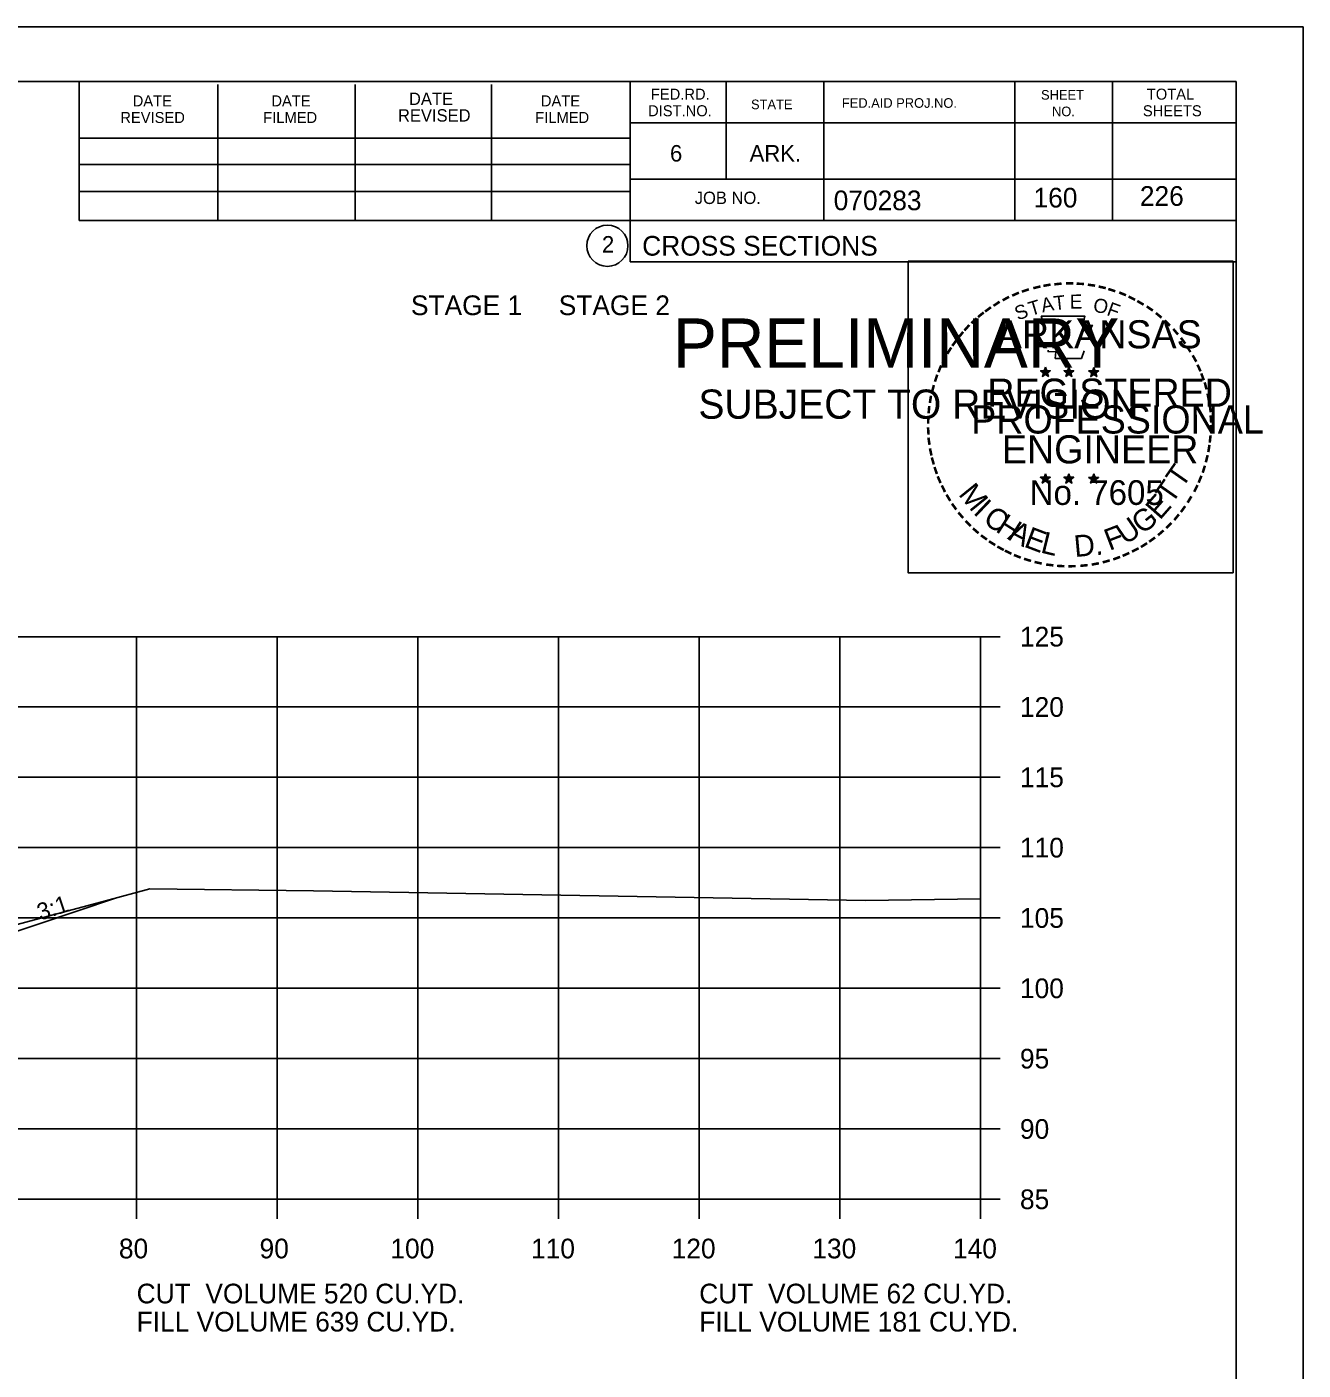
# Model space of a CAD drawing. Extents: x 1175611 to 1176402, y -433344 to -416213.
# Drawn here: x 1175853.2 to 1175943.9, y -430452.3 to -430356.8 of the extents above; entities that cross this region are included whole.
import ezdxf

# ---------------------------------------------------------------- set-up
doc = ezdxf.new("R2010")
doc.units = 0
for name, color, linetype in [('Default', 7, 'Continuous'), ('R_Axis', 7, 'Continuous'), ('R_Axis Annot', 7, 'Continuous'), ('R_Border', 7, 'Continuous'), ('R_Border Notes', 7, 'Continuous'), ('R_Border PE', 7, 'Continuous'), ('R_Border Prem', 7, 'Continuous'), ('R_Exist Surface', 7, 'Continuous'), ('R_Fin Surface', 7, 'Continuous'), ('R_Grid', 7, 'Continuous'), ('R_No Plot', 7, 'Continuous'), ('R_Xsect Slope', 7, 'Continuous')]:
    doc.layers.add(name, color=color, linetype=linetype)

msp = doc.modelspace()

# ---------------------------------------------------------------- linework, layer by layer
at = {"layer": 'R_Axis'}
for p, q in [((1175920.972, -430440.156), (1175920.972, -430400.156)), ((1175922.372, -430400.156), (1175920.972, -430400.156)), ((1175922.372, -430405.156), (1175920.972, -430405.156)), ((1175922.372, -430410.156), (1175920.972, -430410.156)), ((1175922.372, -430415.156), (1175920.972, -430415.156)), ((1175922.372, -430420.156), (1175920.972, -430420.156)), ((1175922.372, -430425.156), (1175920.972, -430425.156)), ((1175922.372, -430430.156), (1175920.972, -430430.156)), ((1175922.372, -430435.156), (1175920.972, -430435.156)), ((1175640.972, -430440.156), (1175920.972, -430440.156)), ((1175860.972, -430441.556), (1175860.972, -430440.156)), ((1175870.972, -430441.556), (1175870.972, -430440.156)), ((1175880.972, -430441.556), (1175880.972, -430440.156)), ((1175890.972, -430441.556), (1175890.972, -430440.156)), ((1175900.972, -430441.556), (1175900.972, -430440.156)), ((1175910.972, -430441.556), (1175910.972, -430440.156)), ((1175920.972, -430441.556), (1175920.972, -430440.156)), ((1175922.372, -430440.156), (1175920.972, -430440.156))]:
    msp.add_line(p, q, dxfattribs=at)
at = {"layer": 'R_Border'}
for p, q in [((1175622.972, -430360.696), (1175939.152, -430360.696)), ((1175856.892, -430370.576), (1175856.892, -430360.696)), ((1175866.752, -430370.576), (1175866.752, -430360.896)), ((1175876.512, -430370.576), (1175876.512, -430360.896)), ((1175886.192, -430370.576), (1175886.192, -430360.896)), ((1175896.052, -430360.696), (1175896.052, -430373.496)), ((1175902.892, -430360.696), (1175902.892, -430367.636)), ((1175909.832, -430360.696), (1175909.832, -430370.576)), ((1175923.412, -430360.696), (1175923.412, -430370.576)), ((1175930.352, -430360.696), (1175930.352, -430370.576)), ((1175939.152, -430566.156), (1175939.152, -430360.696)), ((1175939.152, -430363.636), (1175896.052, -430363.636)), ((1175939.152, -430363.616), (1175939.152, -430363.616)), ((1175856.892, -430364.716), (1175896.052, -430364.716)), ((1175856.892, -430366.576), (1175896.052, -430366.576)), ((1175939.152, -430367.636), (1175896.052, -430367.636)), ((1175899.012, -430367.636), (1175939.152, -430367.636)), ((1175856.892, -430370.576), (1175856.892, -430368.516)), ((1175856.892, -430368.516), (1175896.052, -430368.516)), ((1175939.152, -430370.576), (1175856.892, -430370.576)), ((1175896.052, -430373.496), (1175939.152, -430373.496))]:
    msp.add_line(p, q, dxfattribs=at)
msp.add_circle((1175894.439, -430372.361), 1.467, dxfattribs=at)
at = {"layer": 'R_Border PE'}
for p, q in [((1175925.583, -430380.996), (1175925.542, -430381.248)), ((1175925.583, -430381.361), (1175925.583, -430380.996)), ((1175925.583, -430380.996), (1175925.632, -430381.246)), ((1175927.253, -430380.996), (1175927.212, -430381.248)), ((1175927.253, -430381.361), (1175927.253, -430380.996)), ((1175927.253, -430380.996), (1175927.302, -430381.246)), ((1175929.017, -430381.008), (1175928.976, -430381.26)), ((1175929.017, -430381.373), (1175929.017, -430381.008)), ((1175929.017, -430381.008), (1175929.066, -430381.258)), ((1175925.234, -430381.25), (1175925.583, -430381.361)), ((1175925.234, -430381.25), (1175925.487, -430381.295)), ((1175925.234, -430381.25), (1175925.471, -430381.372)), ((1175925.367, -430381.658), (1175925.583, -430381.361)), ((1175925.367, -430381.658), (1175925.493, -430381.414)), ((1175925.367, -430381.658), (1175925.581, -430381.441)), ((1175925.796, -430381.658), (1175925.581, -430381.444)), ((1175925.93, -430381.25), (1175925.583, -430381.361)), ((1175925.796, -430381.658), (1175925.583, -430381.361)), ((1175925.93, -430381.25), (1175925.644, -430381.299)), ((1175925.796, -430381.658), (1175925.659, -430381.367)), ((1175925.93, -430381.25), (1175925.726, -430381.352)), ((1175926.904, -430381.25), (1175927.253, -430381.361)), ((1175926.904, -430381.25), (1175927.157, -430381.295)), ((1175926.904, -430381.25), (1175927.141, -430381.372)), ((1175927.037, -430381.658), (1175927.253, -430381.361)), ((1175927.037, -430381.658), (1175927.163, -430381.414)), ((1175927.037, -430381.658), (1175927.251, -430381.441)), ((1175927.466, -430381.658), (1175927.251, -430381.444)), ((1175927.6, -430381.25), (1175927.253, -430381.361)), ((1175927.466, -430381.658), (1175927.253, -430381.361)), ((1175927.6, -430381.25), (1175927.314, -430381.299)), ((1175927.466, -430381.658), (1175927.329, -430381.367)), ((1175927.6, -430381.25), (1175927.396, -430381.352)), ((1175928.668, -430381.262), (1175929.017, -430381.373)), ((1175928.668, -430381.262), (1175928.921, -430381.307)), ((1175928.668, -430381.262), (1175928.905, -430381.384)), ((1175928.801, -430381.67), (1175929.017, -430381.373)), ((1175928.801, -430381.67), (1175928.927, -430381.426)), ((1175928.801, -430381.67), (1175929.015, -430381.453)), ((1175929.23, -430381.67), (1175929.015, -430381.456)), ((1175929.364, -430381.262), (1175929.017, -430381.373)), ((1175929.23, -430381.67), (1175929.017, -430381.373)), ((1175929.364, -430381.262), (1175929.078, -430381.311)), ((1175929.23, -430381.67), (1175929.093, -430381.379)), ((1175929.364, -430381.262), (1175929.16, -430381.364)), ((1175925.23, -430388.823), (1175925.579, -430388.934)), ((1175925.23, -430388.823), (1175925.483, -430388.868)), ((1175925.23, -430388.823), (1175925.467, -430388.945)), ((1175925.579, -430388.569), (1175925.538, -430388.821)), ((1175925.579, -430388.934), (1175925.579, -430388.569)), ((1175925.579, -430388.569), (1175925.628, -430388.819)), ((1175925.926, -430388.823), (1175925.579, -430388.934)), ((1175925.926, -430388.823), (1175925.64, -430388.872)), ((1175925.926, -430388.823), (1175925.722, -430388.925)), ((1175926.899, -430388.823), (1175927.248, -430388.934)), ((1175926.899, -430388.823), (1175927.152, -430388.868)), ((1175926.899, -430388.823), (1175927.136, -430388.945)), ((1175927.248, -430388.569), (1175927.207, -430388.821)), ((1175927.248, -430388.934), (1175927.248, -430388.569)), ((1175927.248, -430388.569), (1175927.297, -430388.819)), ((1175927.595, -430388.823), (1175927.248, -430388.934)), ((1175927.595, -430388.823), (1175927.309, -430388.872)), ((1175927.595, -430388.823), (1175927.391, -430388.925)), ((1175928.666, -430388.833), (1175929.015, -430388.944)), ((1175928.666, -430388.833), (1175928.919, -430388.878)), ((1175928.666, -430388.833), (1175928.903, -430388.955)), ((1175929.015, -430388.579), (1175928.974, -430388.831)), ((1175929.015, -430388.944), (1175929.015, -430388.579)), ((1175929.015, -430388.579), (1175929.064, -430388.829)), ((1175929.362, -430388.833), (1175929.015, -430388.944)), ((1175929.362, -430388.833), (1175929.076, -430388.882)), ((1175929.362, -430388.833), (1175929.158, -430388.935)), ((1175925.363, -430389.231), (1175925.579, -430388.934)), ((1175925.363, -430389.231), (1175925.489, -430388.987)), ((1175925.363, -430389.231), (1175925.577, -430389.014)), ((1175925.792, -430389.231), (1175925.577, -430389.017)), ((1175925.792, -430389.231), (1175925.579, -430388.934)), ((1175925.792, -430389.231), (1175925.655, -430388.94)), ((1175927.032, -430389.231), (1175927.248, -430388.934)), ((1175927.032, -430389.231), (1175927.158, -430388.987)), ((1175927.032, -430389.231), (1175927.246, -430389.014)), ((1175927.461, -430389.231), (1175927.246, -430389.017)), ((1175927.461, -430389.231), (1175927.248, -430388.934)), ((1175927.461, -430389.231), (1175927.324, -430388.94)), ((1175928.799, -430389.241), (1175929.015, -430388.944)), ((1175928.799, -430389.241), (1175928.925, -430388.997)), ((1175928.799, -430389.241), (1175929.013, -430389.024)), ((1175929.228, -430389.241), (1175929.013, -430389.027)), ((1175929.228, -430389.241), (1175929.015, -430388.944)), ((1175929.228, -430389.241), (1175929.091, -430388.95))]:
    msp.add_line(p, q, dxfattribs=at)
for points in [[(1175925.275, -430377.372), (1175925.544, -430378.199)], [(1175928.786, -430378.294), (1175928.928, -430378.01), (1175928.243, -430378.034), (1175928.391, -430377.372), (1175925.275, -430377.372)], [(1175925.767, -430379.795), (1175925.767, -430379.882), (1175926.33, -430379.901), (1175926.276, -430380.374), (1175928.146, -430380.374), (1175928.347, -430379.838)], [(1175925.583, -430380.996), (1175925.796, -430381.658), (1175925.234, -430381.25), (1175925.93, -430381.25), (1175925.367, -430381.658), (1175925.583, -430380.996)], [(1175927.253, -430380.996), (1175927.466, -430381.658), (1175926.904, -430381.25), (1175927.6, -430381.25), (1175927.037, -430381.658), (1175927.253, -430380.996)], [(1175929.017, -430381.008), (1175929.23, -430381.67), (1175928.668, -430381.262), (1175929.364, -430381.262), (1175928.801, -430381.67), (1175929.017, -430381.008)], [(1175925.579, -430388.569), (1175925.792, -430389.231), (1175925.23, -430388.823), (1175925.926, -430388.823), (1175925.363, -430389.231), (1175925.579, -430388.569)], [(1175927.248, -430388.569), (1175927.461, -430389.231), (1175926.899, -430388.823), (1175927.595, -430388.823), (1175927.032, -430389.231), (1175927.248, -430388.569)], [(1175929.015, -430388.579), (1175929.228, -430389.241), (1175928.666, -430388.833), (1175929.362, -430388.833), (1175928.799, -430389.241), (1175929.015, -430388.579)]]:
    msp.add_lwpolyline(points, dxfattribs=at)
for centre, radius in [((1175925.582, -430381.362), 0.172), ((1175925.582, -430381.362), 0.145), ((1175927.252, -430381.362), 0.172), ((1175927.252, -430381.362), 0.145), ((1175929.016, -430381.374), 0.172), ((1175925.582, -430381.362), 0.116), ((1175925.582, -430381.362), 0.0991), ((1175925.582, -430381.362), 0.0747), ((1175925.582, -430381.362), 0.0495), ((1175925.582, -430381.362), 0.0296), ((1175927.252, -430381.362), 0.116), ((1175927.252, -430381.362), 0.0991), ((1175927.252, -430381.362), 0.0747), ((1175927.252, -430381.362), 0.0495), ((1175927.252, -430381.362), 0.0296), ((1175929.016, -430381.374), 0.145), ((1175929.016, -430381.374), 0.116), ((1175929.016, -430381.374), 0.0991), ((1175929.016, -430381.374), 0.0747), ((1175929.016, -430381.374), 0.0495), ((1175929.016, -430381.374), 0.0296), ((1175925.578, -430388.935), 0.172), ((1175925.578, -430388.935), 0.145), ((1175925.578, -430388.935), 0.116), ((1175925.578, -430388.935), 0.0991), ((1175925.578, -430388.935), 0.0747), ((1175927.247, -430388.935), 0.172), ((1175927.247, -430388.935), 0.145), ((1175927.247, -430388.935), 0.116), ((1175927.247, -430388.935), 0.0991), ((1175927.247, -430388.935), 0.0747), ((1175929.014, -430388.945), 0.172), ((1175929.014, -430388.945), 0.145), ((1175929.014, -430388.945), 0.116), ((1175929.014, -430388.945), 0.0991), ((1175925.578, -430388.935), 0.0495), ((1175925.578, -430388.935), 0.0296), ((1175927.247, -430388.935), 0.0495), ((1175927.247, -430388.935), 0.0296), ((1175929.014, -430388.945), 0.0747), ((1175929.014, -430388.945), 0.0495), ((1175929.014, -430388.945), 0.0296)]:
    msp.add_circle(centre, radius, dxfattribs=at)
at = {"layer": 'R_Exist Surface'}
msp.add_lwpolyline([(1175846.075, -430422.336), (1175858.767, -430418.943), (1175861.899, -430418.079), (1175873.552, -430418.237), (1175912.795, -430418.911), (1175920.972, -430418.805)], dxfattribs=at)
at = {"layer": 'R_Fin Surface'}
msp.add_lwpolyline([(1175680.404, -430418.829), (1175700.174, -430425.419), (1175721.472, -430418.319), (1175735.2, -430416.031), (1175743.472, -430414.652), (1175749.472, -430414.412), (1175751.472, -430414.372), (1175780.972, -430413.782), (1175810.472, -430414.236), (1175812.472, -430414.266), (1175818.472, -430414.359), (1175827.753, -430415.905), (1175840.472, -430418.025), (1175851.066, -430421.556), (1175859.462, -430418.758)], dxfattribs=at)
at = {"layer": 'R_Grid'}
for p, q in [((1175640.972, -430400.156), (1175920.972, -430400.156)), ((1175860.972, -430440.156), (1175860.972, -430400.156)), ((1175870.972, -430440.156), (1175870.972, -430400.156)), ((1175880.972, -430440.156), (1175880.972, -430400.156)), ((1175890.972, -430440.156), (1175890.972, -430400.156)), ((1175900.972, -430440.156), (1175900.972, -430400.156)), ((1175910.972, -430440.156), (1175910.972, -430400.156)), ((1175920.972, -430440.156), (1175920.972, -430400.156)), ((1175640.972, -430405.156), (1175920.972, -430405.156)), ((1175640.972, -430410.156), (1175920.972, -430410.156)), ((1175640.972, -430415.156), (1175920.972, -430415.156)), ((1175640.972, -430420.156), (1175920.972, -430420.156)), ((1175640.972, -430425.156), (1175920.972, -430425.156)), ((1175640.972, -430430.156), (1175920.972, -430430.156)), ((1175640.972, -430435.156), (1175920.972, -430435.156)), ((1175640.972, -430440.156), (1175920.972, -430440.156))]:
    msp.add_line(p, q, dxfattribs=at)
at = {"layer": 'R_No Plot'}
msp.add_line((1175610.572, -430356.802), (1175943.905, -430356.802), dxfattribs=at)
for points in [[(1175610.565, -430356.802), (1175943.905, -430356.802), (1175943.905, -430570.139), (1175610.565, -430570.139)], [(1175915.824, -430373.464), (1175938.922, -430373.464), (1175938.922, -430395.614), (1175915.824, -430395.614)]]:
    msp.add_lwpolyline(points, close=True, dxfattribs=at)

# ---------------------------------------------------------------- texts
at = {"layer": 'Default'}
for s, p in [('STAGE 1     STAGE 2', (1175880.473, -430377.295)), ('CUT  VOLUME 520 CU.YD.', (1175860.972, -430447.556)), ('CUT  VOLUME 62 CU.YD.', (1175900.972, -430447.556)), ('FILL VOLUME 639 CU.YD.', (1175860.972, -430449.556)), ('FILL VOLUME 181 CU.YD.', (1175900.972, -430449.556))]:
    msp.add_text(s, height=1.4, dxfattribs=at).set_placement(p)
at = {"layer": 'R_Axis Annot'}
for s, p in [('125', (1175923.772, -430400.856)), ('120', (1175923.772, -430405.856)), ('115', (1175923.772, -430410.856)), ('110', (1175923.772, -430415.856)), ('105', (1175923.772, -430420.856)), ('100', (1175923.772, -430425.856)), ('95', (1175923.772, -430430.856)), ('90', (1175923.772, -430435.856)), ('85', (1175923.772, -430440.856)), ('80', (1175859.711, -430444.356)), ('90', (1175869.711, -430444.356)), ('100', (1175879.011, -430444.356)), ('110', (1175889.011, -430444.356)), ('120', (1175899.011, -430444.356)), ('130', (1175909.011, -430444.356)), ('140', (1175919.011, -430444.356))]:
    msp.add_text(s, height=1.4, dxfattribs=at).set_placement(p)
at = {"layer": 'R_Border'}
for s, height, p in [('DATE', 0.7819, (1175860.692, -430362.456)), ('DATE', 0.7819, (1175870.552, -430362.456)), ('DATE', 0.8792, (1175880.332, -430362.356)), ('DATE', 0.7819, (1175889.712, -430362.456)), ('FED.RD.', 0.7819, (1175897.532, -430361.976)), ('STATE', 0.684, (1175904.652, -430362.656)), ('FED.AID PROJ.NO.', 0.684, (1175911.112, -430362.556)), ('SHEET', 0.684, (1175925.272, -430361.976)), ('TOTAL', 0.7819, (1175932.792, -430361.976)), ('REVISED', 0.7819, (1175859.812, -430363.636)), ('FILMED', 0.7819, (1175869.972, -430363.636)), ('REVISED', 0.8792, (1175879.552, -430363.536)), ('FILMED', 0.7819, (1175889.312, -430363.636)), ('DIST.NO.', 0.7819, (1175897.332, -430363.156)), ('NO.', 0.684, (1175926.052, -430363.156)), ('SHEETS', 0.7819, (1175932.512, -430363.156)), ('6', 1.172, (1175898.892, -430366.376)), ('ARK.', 1.1723, (1175904.552, -430366.376)), ('JOB NO.', 0.8792, (1175900.652, -430369.396)), ('070283', 1.4, (1175910.528, -430369.837)), ('2', 1.172, (1175894.056, -430372.847)), ('CROSS SECTIONS', 1.4, (1175896.916, -430373.066))]:
    msp.add_text(s, height=height, rotation=360, dxfattribs=at).set_placement(p)
at = {"layer": 'R_Border Notes'}
for s, p in [('160', (1175924.736, -430369.644)), ('226', (1175932.297, -430369.527))]:
    msp.add_text(s, height=1.4, dxfattribs=at).set_placement(p)
at = {"layer": 'R_Border PE'}
for s, height, rotation, p in [('-', 1.6, 19.17608, (1175924.023, -430376.245)), ('-', 1.6, 13.63015, (1175924.773, -430376.004)), ('-', 1.6, 10.21935, (1175925.451, -430375.842)), ('-', 1.6, 5.89682, (1175926.18, -430375.732)), ('-', 1.6, 0.18623, (1175926.952, -430375.66)), ('-', 1.6, 357.74304, (1175927.675, -430375.673)), ('-', 1.6, 352.16172, (1175928.419, -430375.729)), ('-', 1.6, 347.20489, (1175929.138, -430375.843)), ('-', 1.6, 342.3362, (1175929.773, -430375.998)), ('-', 1.6, 34.06357, (1175922.159, -430377.201)), ('-', 1.6, 28.79182, (1175922.756, -430376.831)), ('-', 1.6, 24.30721, (1175923.389, -430376.514)), ('T', 1, 16.4036, (1175924.544, -430377.363)), ('A', 1, 11.21318, (1175925.37, -430377.112)), ('T', 1, 6.02276, (1175926.219, -430376.946)), ('E', 1, 0.83234, (1175927.324, -430376.836)), ('O', 1, 350.4515, (1175928.928, -430377.046)), ('F', 1, 340.07066, (1175929.882, -430377.274)), ('-', 1.6, 337.85509, (1175930.508, -430376.221)), ('-', 1.6, 334.12109, (1175931.139, -430376.492)), ('-', 1.6, 329.64089, (1175931.718, -430376.775)), ('-', 1.6, 38.95066, (1175921.105, -430377.974)), ('-', 1.6, 36.23174, (1175921.581, -430377.596)), ('S', 1, 21.59401, (1175923.63, -430377.694)), ('-', 1.6, 325.86266, (1175932.361, -430377.136)), ('-', 1.6, 320.52971, (1175932.971, -430377.562)), ('-', 1.6, 48.42305, (1175920.224, -430378.869)), ('-', 1.6, 42.96224, (1175920.672, -430378.391)), ('ARKANSAS', 2, 360, (1175922.128, -430379.66)), ('-', 1.6, 315.57859, (1175933.57, -430378.05)), ('-', 1.6, 309.87973, (1175934.139, -430378.6)), ('-', 1.6, 54.23247, (1175919.408, -430379.922)), ('-', 1.6, 50.61417, (1175919.821, -430379.355)), ('-', 1.6, 306.65218, (1175934.664, -430379.202)), ('-', 1.6, 62.87135, (1175918.77, -430381.063)), ('-', 1.6, 58.07063, (1175919.083, -430380.449)), ('-', 1.4, 303.67529, (1175935.15, -430379.77)), ('-', 1.6, 299.66835, (1175935.469, -430380.377)), ('-', 1.6, 67.77427, (1175918.511, -430381.674)), ('-', 1.6, 294.66279, (1175935.793, -430380.989)), ('-', 1.6, 72.39447, (1175918.292, -430382.304)), ('REGISTERED', 2, 360, (1175921.45, -430383.809)), ('DWB', 0.01, 360, (1175925.568, -430381.366)), ('DWB', 0.01, 360, (1175927.238, -430381.366)), ('DWB', 0.01, 360, (1175929.002, -430381.378)), ('-', 1.6, 290.57283, (1175936.05, -430381.566)), ('-', 1.6, 285.12326, (1175936.284, -430382.146)), ('-', 1.6, 81.20126, (1175917.963, -430383.731)), ('-', 1.6, 75.46096, (1175918.095, -430383.018)), ('-', 1.6, 280.54934, (1175936.484, -430382.888)), ('-', 1.6, 85.18634, (1175917.887, -430384.422)), ('PROFESSIONAL', 2, 360, (1175920.302, -430385.713)), ('-', 1.6, 276.59616, (1175936.646, -430383.656)), ('-', 1.6, 89.06224, (1175917.862, -430385.123)), ('-', 1.6, 274.33011, (1175936.706, -430384.378)), ('-', 1.6, 94.19588, (1175917.897, -430385.848)), ('-', 1.6, 98.94793, (1175917.969, -430386.515)), ('ENGINEER', 2, 360, (1175922.489, -430387.838)), ('-', 1.6, 263.5172, (1175936.721, -430385.676)), ('-', 1.6, 269.94067, (1175936.74, -430385.01)), ('-', 1.6, 101.71495, (1175918.104, -430387.248)), ('-', 1.6, 260.99529, (1175936.65, -430386.33)), ('-', 1.6, 105.45785, (1175918.266, -430387.843)), ('T', 1.54, 55.05496, (1175935.298, -430389.669)), ('-', 1.6, 255.7626, (1175936.54, -430387.008)), ('-', 1.6, 109.08742, (1175918.481, -430388.474)), ('-', 1.6, 114.06432, (1175918.735, -430389.07)), ('-', 1.6, 247.88866, (1175936.136, -430388.401)), ('-', 1.6, 252.86809, (1175936.359, -430387.728)), ('-', 1.6, 115.72885, (1175919.04, -430389.688)), ('M', 1.54, 308.91747, (1175919.35, -430390.043)), ('No. 7605', 1.757, 360, (1175924.462, -430390.789)), ('DWB', 0.01, 360, (1175925.564, -430388.938)), ('DWB', 0.01, 360, (1175927.233, -430388.94)), ('DWB', 0.01, 360, (1175929, -430388.949)), ('T', 1.54, 55.05496, (1175934.567, -430390.79)), ('-', 1.6, 244.61971, (1175935.874, -430389.03)), ('-', 1.6, 120.44712, (1175919.397, -430390.274)), ('-', 1.6, 125.89344, (1175919.8, -430390.835)), ('I', 1.54, 316.46364, (1175920.392, -430391.364)), ('E', 1.54, 48.73133, (1175933.721, -430391.916)), ('-', 1.6, 239.07125, (1175935.48, -430389.782)), ('-', 1.6, 130.71812, (1175920.262, -430391.387)), ('C', 1.54, 324.01974, (1175921.064, -430391.987)), ('H', 1.54, 327.53419, (1175921.974, -430392.641)), ('U', 1.54, 34.40523, (1175931.269, -430393.669)), ('G', 1.54, 38.21734, (1175932.467, -430392.936)), ('-', 1.6, 231.25377, (1175934.648, -430391.001)), ('-', 1.6, 233.84524, (1175935.078, -430390.435)), ('-', 1.6, 134.22381, (1175920.779, -430391.932)), ('-', 1.6, 138.93382, (1175921.304, -430392.396)), ('A', 1.54, 332.55127, (1175922.829, -430393.178)), ('E', 1.54, 339.20679, (1175923.987, -430393.74)), ('F', 1.54, 20.82016, (1175930.132, -430394.063)), ('-', 1.6, 221.08509, (1175933.647, -430392.074)), ('-', 1.6, 225.76533, (1175934.169, -430391.565)), ('-', 1.6, 144.64634, (1175921.86, -430392.802)), ('-', 1.6, 148.08978, (1175922.421, -430393.173)), ('L', 1.54, 346.2929, (1175925.179, -430394.164)), ('D.', 1.54, 5.26016, (1175927.681, -430394.501)), ('-', 1.6, 212.24909, (1175932.564, -430392.933)), ('-', 1.6, 215.73633, (1175933.098, -430392.546)), ('-', 1.6, 151.57039, (1175923, -430393.498)), ('-', 1.6, 154.60019, (1175923.522, -430393.745)), ('-', 1.6, 158.56121, (1175924.146, -430393.999)), ('-', 1.6, 162.79826, (1175924.833, -430394.212)), ('-', 1.6, 200.71842, (1175930.763, -430393.871)), ('-', 1.6, 204.25161, (1175931.382, -430393.598)), ('-', 1.6, 207.35684, (1175932.006, -430393.279)), ('-', 1.6, 167.55551, (1175925.548, -430394.376)), ('-', 1.6, 173.11546, (1175926.32, -430394.486)), ('-', 1.6, 176.51827, (1175927.068, -430394.539)), ('-', 1.6, 181.59176, (1175927.812, -430394.52)), ('-', 1.6, 185.81666, (1175928.621, -430394.444)), ('-', 1.6, 191.28576, (1175929.357, -430394.312)), ('-', 1.6, 195.47429, (1175930.086, -430394.113))]:
    msp.add_text(s, height=height, rotation=rotation, dxfattribs=at).set_placement(p)
at = {"layer": 'R_Border Prem'}
for s, height, p in [('PRELIMINARY', 3.5, (1175899.104, -430381.033)), ('DWB', 0.01, (1175899.85, -430379.184)), ('SUBJECT TO REVISION', 2.07511, (1175900.913, -430384.662))]:
    msp.add_text(s, height=height, rotation=360, dxfattribs=at).set_placement(p)
at = {"layer": 'R_Xsect Slope'}
msp.add_text('3:1', height=1.2, rotation=18.43493, dxfattribs=at).set_placement((1175854.129, -430420.35))

doc.saveas('drawing.dxf')
